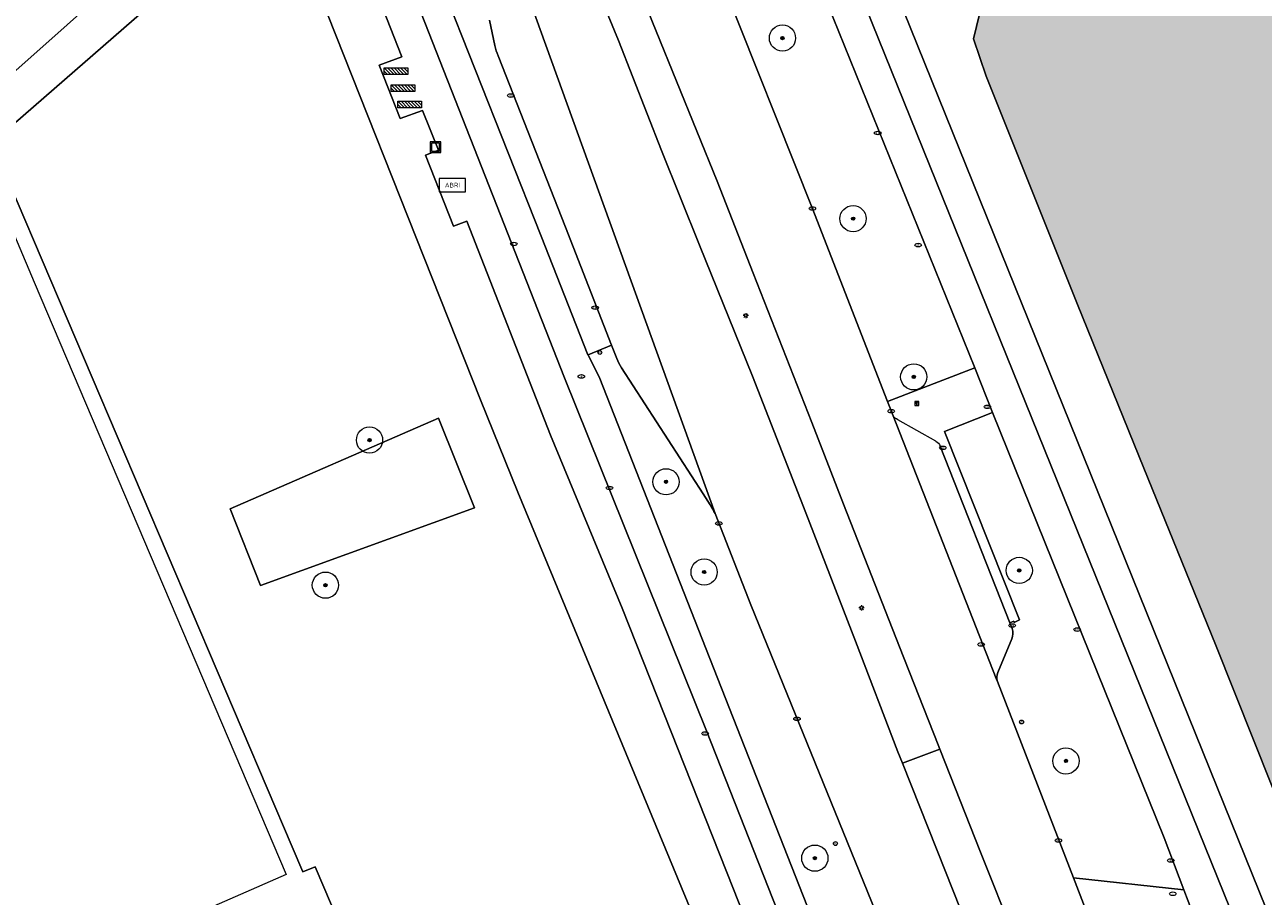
# Model space of a CAD drawing. Header units: metres. Extents: x 125349 to 128236, y 501602 to 503797.
# Tile 339 of 656: x 126323 to 126417, y 502763 to 502829. Entities that reach past the tile are written whole.
import ezdxf
from ezdxf.enums import TextEntityAlignment as Align

# ---------------------------------------------------------------- set-up
doc = ezdxf.new("R2010")
doc.units = ezdxf.units.M
doc.layers.get('0').update_dxf_attribs({"linetype": 'CONTINUOUS'})
for name, color, linetype, lineweight in [('B-WE-GK-BESCHOEIING-G', 130, 'GK-BESCHOEIING-SO', 18), ('B-WE-GR-BEPLANTING_CULTUUR_BODEMBEDEKKER-GV', 90, 'CONTINUOUS', 18), ('B-WE-GR-BEPLANTING_CULTUUR_HEESTERS-GV', 90, 'CONTINUOUS', 18), ('B-WE-GR-BOOM-S-500', 90, 'CONTINUOUS', 18), ('B-WE-GR-GROENVOORZIENING-GV', 80, 'CONTINUOUS', 18), ('B-WE-IE-MEUBILAIR-S', 7, 'CONTINUOUS', 18), ('B-WE-IE-MEUBILAIR_WEGMEUBILAIR-S', 7, 'CONTINUOUS', 18), ('B-WE-IE-MEUBILAIR_WEGMEUBILAIR_AFVALBAK-S', 7, 'CONTINUOUS', 18), ('B-WE-OG-TERREIN_BEGROEID-GV', 7, 'CONTINUOUS', 18), ('B-WE-OG-WATER-GV', 130, 'CONTINUOUS', 18), ('B-WE-VH-GESLOTENVERHARDING-GV', 10, 'CONTINUOUS', 18), ('B-WE-VH-GESLOTENVERHARDING_ASFALT-GV', 10, 'CONTINUOUS', 18), ('B-WE-VH-GESLOTENVERHARDING_BETON-GV', 10, 'CONTINUOUS', 18), ('B-WE-VH-OPENVERHARDING-GV', 90, 'CONTINUOUS', 18)]:
    doc.layers.add(name, color=color, linetype=linetype, lineweight=lineweight)
doc.layers.add('B-WE-OG-WATER-V', color=7, linetype='CONTINUOUS', lineweight=18, true_color=0xbee8ff)
doc.styles.add('NLCS-ISO', font='NLCS-ISO.ttf')
doc.linetypes.add('GK-BESCHOEIING-SO', pattern='A,18,-3,[1,NLCS.SHX,S=0.6,R=0,X=0,Y=0],-3', length=24)

# ---------------------------------------------------------------- blocks, each defined once
blk = doc.blocks.new('SIE-WEG_AFVALBAK-SO')
at = {"color": 0, "linetype": 'ByBlock', "lineweight": 18}
for points in [[(-2, -2), (2, -2), (2, 2), (-2, 2)], [(-1.5, -1.5), (1.5, -1.5), (1.5, 1.5), (-1.5, 1.5)]]:
    blk.add_lwpolyline(points, close=True, dxfattribs=at)
blk = doc.blocks.new('SIE-MEUBILAIR_BORD_INFORMATIE-SO')
h = blk.add_hatch(color=256)
h.dxf.hatch_style = 1
h.paths.add_polyline_path([(0.13, 0.2), (-0.33, 0.2), (-0.33, 0.08), (-0.13, 0.08), (-0.13, -0.65), (0.13, -0.65)])
h = blk.add_hatch(color=256)
h.dxf.hatch_style = 1
edge = h.paths.add_edge_path()
edge.add_arc((0, 0.5), 0.149, 0, 360)
for points in [[(-0.75, -0.75), (0.75, -0.75), (0.75, 0.75), (-0.75, 0.75)], [(0.13, 0.2), (-0.33, 0.2), (-0.33, 0.08), (-0.13, 0.08), (-0.13, -0.65), (0.13, -0.65)]]:
    blk.add_lwpolyline(points, close=True)
blk.add_circle((0, 0.5), 0.149)
blk = doc.blocks.new('SIE-MEUBILAIR_PAAL_HALTEPAAL-SO')
blk.add_circle((0, 0), 0.75)
at = {"style": 'NLCS-ISO'}
blk.add_text('ht', height=0.75, dxfattribs=at).set_placement((0, 0.06), align=Align.MIDDLE_CENTER)
blk = doc.blocks.new('SIE-MEUBILAIR_PAAL_LICHTMAST-SO')
for points in [[(-0.62, 0), (-1, 0)], [(-0.71, 0.71), (-0.44, 0.44)], [(0, 1), (0, 0.62)], [(0.44, 0.44), (0.71, 0.71)], [(1, 0), (0.62, 0)], [(-0.71, -0.71), (-0.44, -0.44)], [(0, -0.62), (0, -1)], [(0.44, -0.44), (0.71, -0.71)]]:
    blk.add_lwpolyline(points)
blk.add_circle((0, 0), 0.5)
blk = doc.blocks.new('SIE-MEUBILAIR_PAAL_VERKEERSBORD-SO')
blk.add_circle((0, 0), 0.75)
at = {"style": 'NLCS-ISO'}
blk.add_text('vb', height=0.75, dxfattribs=at).set_placement((0, 0.07), align=Align.MIDDLE_CENTER)
blk = doc.blocks.new('SIE-MEUBILAIR_PUT_KOLK-SO')
blk.add_ellipse((0, 0), major_axis=(1.25, 0), ratio=0.54)
at = {"style": 'NLCS-ISO'}
blk.add_text('klk', height=0.75, dxfattribs=at).set_placement((0.03, 0), align=Align.MIDDLE_CENTER)
blk = doc.blocks.new('SIE-MEUBILAIR_PUT_DRAINAGEPUT-SO')
blk.add_ellipse((0, 0), major_axis=(1.25, 0), ratio=0.54)
at = {"style": 'NLCS-ISO'}
blk.add_text('dr', height=0.75, dxfattribs=at).set_placement((0.03, 0), align=Align.MIDDLE_CENTER)
blk = doc.blocks.new('SIE-MEUBILAIR_PUT_RIOOLPUT-SO')
blk.add_ellipse((0, 0), major_axis=(1.25, 0), ratio=0.54)
at = {"style": 'NLCS-ISO'}
blk.add_text('ri', height=0.75, dxfattribs=at).set_placement((-0.04, 0.07), align=Align.MIDDLE_CENTER)
blk = doc.blocks.new('SIE-WEG_FIETSREK-SO')
for p, q in [((-4.5, 1.25), (-2, -1.25)), ((-4.5, 0), (-3.25, -1.25)), ((-3.25, 1.25), (-0.75, -1.25)), ((-2, 1.25), (0.5, -1.25)), ((-0.75, 1.25), (1.75, -1.25)), ((0.5, 1.25), (3, -1.25)), ((1.76, 1.25), (4.26, -1.25)), ((3.01, 1.25), (4.5, -0.24)), ((4.26, 1.25), (4.5, 1.01))]:
    blk.add_line(p, q)
at = {"flags": 128}
blk.add_lwpolyline([(4.51, -1.25), (-4.51, -1.25), (-4.51, 1.25), (4.51, 1.25), (4.51, -1.25)], close=True, dxfattribs=at)
blk = doc.blocks.new('SIE-WEG_ABRI-SO')
blk.add_lwpolyline([(-5, -2.5), (5, -2.5), (5, 2.5), (-5, 2.5)], close=True)
at = {"style": 'NLCS-ISO'}
blk.add_text('ABRI', height=1.8, dxfattribs=at).set_placement((0, 0), align=Align.MIDDLE_CENTER)
blk = doc.blocks.new('SGR-BOOM_01-SO')
at = {"linetype": 'ByBlock', "lineweight": 18}
h = blk.add_hatch(color=0, dxfattribs=at)
h.dxf.hatch_style = 1
edge = h.paths.add_edge_path()
edge.add_arc((0, 0), 0.25, 0, 360)
at = {"color": 0, "linetype": 'ByBlock', "lineweight": 18}
for radius in [2, 0.25]:
    blk.add_circle((0, 0), radius, dxfattribs=at)

msp = doc.modelspace()

# ---------------------------------------------------------------- hatches: boundary and pattern name
at = {"layer": 'B-WE-OG-WATER-V'}
h = msp.add_hatch(color=256, dxfattribs=at)
edge = h.paths.add_edge_path()
edge.add_line((126649.39, 502963.593), (126595.115, 502935.236))
edge.add_line((126595.115, 502935.236), (126595.377, 502934.732))
edge.add_line((126595.377, 502934.732), (126593.697, 502933.857))
edge.add_line((126593.697, 502933.857), (126593.436, 502934.359))
edge.add_line((126593.436, 502934.359), (126577.12, 502925.88))
edge.add_line((126577.12, 502925.88), (126573.638, 502924.132))
edge.add_line((126573.638, 502924.132), (126569.751, 502921.984))
edge.add_line((126569.751, 502921.984), (126569.556, 502922.387))
edge.add_line((126569.556, 502922.387), (126557.705, 502915.995))
edge.add_line((126557.705, 502915.995), (126554.586, 502914.388))
edge.add_line((126554.586, 502914.388), (126541.976, 502907.45))
edge.add_line((126541.976, 502907.45), (126542.127, 502907.165))
edge.add_line((126542.127, 502907.165), (126537.072, 502904.443))
edge.add_line((126537.072, 502904.443), (126536.303, 502904.029))
edge.add_line((126536.303, 502904.029), (126531.259, 502901.333))
edge.add_line((126531.259, 502901.333), (126529.121, 502900.2))
edge.add_line((126529.121, 502900.2), (126529.087, 502900.183))
edge.add_line((126529.087, 502900.183), (126524.55, 502897.778))
edge.add_line((126524.55, 502897.778), (126521.08, 502895.904))
edge.add_line((126521.08, 502895.904), (126516.24, 502893.289))
edge.add_line((126516.24, 502893.289), (126515.565, 502894.013))
edge.add_line((126515.565, 502894.013), (126500, 502885.729))
edge.add_line((126500, 502885.729), (126497.533, 502884.416))
edge.add_line((126497.533, 502884.416), (126488.897, 502879.832))
edge.add_line((126488.897, 502879.832), (126489.491, 502878.698))
edge.add_line((126489.491, 502878.698), (126486.48, 502877.12))
edge.add_line((126486.48, 502877.12), (126485.893, 502878.238))
edge.add_line((126485.893, 502878.238), (126479.918, 502875.067))
edge.add_arc((126481.314, 502872.767), 2.69, 121.26532, 156.50183)
edge.add_arc((126481.309, 502872.774), 2.682, 156.59264, 210.22925)
edge.add_arc((126481.322, 502872.789), 2.702, 210.34174, 261.19582)
edge.add_arc((126481.32, 502872.793), 2.705, 261.26343, 285.26011)
edge.add_line((126482.032, 502870.183), (126497.464, 502878.266))
edge.add_line((126497.464, 502878.266), (126500, 502879.591))
edge.add_line((126500, 502879.591), (126518.537, 502889.271))
edge.add_line((126518.537, 502889.271), (126525.98, 502893.158))
edge.add_line((126525.98, 502893.158), (126569.382, 502915.788))
edge.add_line((126569.382, 502915.788), (126606.348, 502935.238))
edge.add_line((126606.348, 502935.238), (126648.844, 502957.378))
edge.add_line((126648.844, 502957.378), (126700.701, 502984.917))
edge.add_line((126700.701, 502984.917), (126717.744, 502993.282))
edge.add_line((126717.744, 502993.282), (126730.68, 503000))
edge.add_line((126730.68, 503000), (126739.625, 503004.643))
edge.add_arc((126740.201, 503003.751), 1.062, 63.71937, 122.84656, ccw=False)
edge.add_arc((126740.163, 503003.771), 1.061, -1.40796, 61.39885, ccw=False)
edge.add_line((126741.224, 503003.745), (126741.664, 503000))
edge.add_line((126741.664, 503000), (126743.448, 502984.853))
edge.add_line((126743.448, 502984.853), (126743.636, 502983.701))
edge.add_line((126743.636, 502983.701), (126743.909, 502981.298))
edge.add_line((126743.909, 502981.298), (126744.536, 502970.34))
edge.add_line((126744.536, 502970.34), (126744.673, 502960.484))
edge.add_arc((126860.693, 502955.734), 116.117, 177.65547, 181.06876)
edge.add_arc((126854.276, 502956.005), 109.707, 181.27297, 184.32961)
edge.add_line((126744.882, 502947.723), (126746.743, 502930.814))
edge.add_line((126746.743, 502930.814), (126748.58, 502916.243))
edge.add_line((126748.58, 502916.243), (126750.334, 502903.223))
edge.add_line((126750.334, 502903.223), (126752.533, 502889.748))
edge.add_line((126752.533, 502889.748), (126754.076, 502871.33))
edge.add_line((126754.076, 502871.33), (126754.921, 502867.372))
edge.add_line((126754.921, 502867.372), (126755.354, 502863.348))
edge.add_line((126755.354, 502863.348), (126755.465, 502859.307))
edge.add_line((126755.465, 502859.307), (126755.346, 502855.265))
edge.add_line((126755.346, 502855.265), (126755.163, 502852.129))
edge.add_line((126755.163, 502852.129), (126754.976, 502848.993))
edge.add_arc((126731.659, 502850.414), 23.36, 341.10134, 356.51199, ccw=False)
edge.add_arc((126685.456, 502868.117), 72.828, 334.89845, 339.69851, ccw=False)
edge.add_line((126751.406, 502837.221), (126749.84, 502835.855))
edge.add_line((126749.84, 502835.855), (126747.793, 502834.252))
edge.add_line((126747.793, 502834.252), (126745.595, 502832.65))
edge.add_line((126745.595, 502832.65), (126742.999, 502830.697))
edge.add_line((126742.999, 502830.697), (126740.402, 502828.894))
edge.add_line((126740.402, 502828.894), (126738.854, 502827.841))
edge.add_line((126738.854, 502827.841), (126737.106, 502826.739))
edge.add_line((126737.106, 502826.739), (126736.624, 502826.408))
edge.add_arc((126594.642, 503064.557), 277.261, 297.92691, 300.80295, ccw=False)
edge.add_arc((126610.844, 503037.654), 245.909, 293.72887, 297.52728, ccw=False)
edge.add_line((126709.8, 502812.534), (126708.532, 502812.005))
edge.add_line((126708.532, 502812.005), (126706.933, 502811.303))
edge.add_line((126706.933, 502811.303), (126704.834, 502810.401))
edge.add_line((126704.834, 502810.401), (126701.836, 502809.197))
edge.add_line((126701.836, 502809.197), (126698.639, 502807.944))
edge.add_line((126698.639, 502807.944), (126695.041, 502806.69))
edge.add_line((126695.041, 502806.69), (126691.614, 502805.476))
edge.add_line((126691.614, 502805.476), (126656.229, 502790.887))
edge.add_line((126656.229, 502790.887), (126651.241, 502787.441))
edge.add_line((126651.241, 502787.441), (126645.232, 502786.656))
edge.add_line((126645.232, 502786.656), (126639.006, 502784.274))
edge.add_line((126639.006, 502784.274), (126621.677, 502777.212))
edge.add_line((126621.677, 502777.212), (126596.566, 502767.184))
edge.add_line((126596.566, 502767.184), (126577.774, 502758.887))
edge.add_line((126577.774, 502758.887), (126554.965, 502750))
edge.add_line((126554.965, 502750), (126511.483, 502732.739))
edge.add_line((126511.483, 502732.739), (126500, 502728.455))
edge.add_line((126500, 502728.455), (126478.568, 502720.058))
edge.add_line((126478.568, 502720.058), (126476.465, 502719.234))
edge.add_line((126476.465, 502719.234), (126457.607, 502711.584))
edge.add_line((126457.607, 502711.584), (126450.639, 502708.758))
edge.add_arc((126449.898, 502709.714), 1.209, 255.33262, 307.77093, ccw=False)
edge.add_arc((126449.839, 502709.728), 1.21, 214.15412, 258.22059, ccw=False)
edge.add_line((126448.838, 502709.049), (126438.92, 502733.475))
edge.add_line((126438.92, 502733.475), (126432.355, 502750))
edge.add_line((126432.355, 502750), (126431.699, 502751.671))
edge.add_line((126431.699, 502751.671), (126429.409, 502757.5))
edge.add_arc((126430.145, 502757.911), 0.843, 149.70852, 209.19494, ccw=False)
edge.add_arc((126430.212, 502757.878), 0.917, 108.59654, 150.01956, ccw=False)
edge.add_line((126429.919, 502758.747), (126439.647, 502762.47))
edge.add_arc((126439.237, 502764.314), 1.89, 282.54625, 335.13681)
edge.add_arc((126439.228, 502764.302), 1.892, 335.59952, 379.17683)
edge.add_line((126441.015, 502764.923), (126431.425, 502794.156))
edge.add_line((126431.425, 502794.156), (126418.037, 502834.678))
edge.add_line((126418.037, 502834.678), (126418.384, 502837.119))
edge.add_line((126418.384, 502837.119), (126458.944, 502858.588))
edge.add_line((126458.944, 502858.588), (126459.436, 502858.848))
edge.add_line((126459.436, 502858.848), (126469.118, 502863.982))
edge.add_line((126469.118, 502863.982), (126469.508, 502865))
edge.add_line((126469.508, 502865), (126469.914, 502866.061))
edge.add_line((126469.914, 502866.061), (126469.153, 502867.199))
edge.add_line((126469.153, 502867.199), (126466.971, 502868.143))
edge.add_line((126466.971, 502868.143), (126465.782, 502867.694))
edge.add_line((126465.782, 502867.694), (126451.177, 502860.036))
edge.add_line((126451.177, 502860.036), (126434.286, 502851.073))
edge.add_line((126434.286, 502851.073), (126417.572, 502842.538))
edge.add_line((126417.572, 502842.538), (126395.84, 502831.133))
edge.add_line((126395.84, 502831.133), (126395.172, 502828.411))
edge.add_line((126395.172, 502828.411), (126396.146, 502825.581))
edge.add_line((126396.146, 502825.581), (126403.121, 502808.169))
edge.add_line((126403.121, 502808.169), (126408.182, 502795.674))
edge.add_line((126408.182, 502795.674), (126413.636, 502782.226))
edge.add_line((126413.636, 502782.226), (126419.383, 502767.825))
edge.add_line((126419.383, 502767.825), (126420.021, 502766.169))
edge.add_line((126420.021, 502766.169), (126420.513, 502765.115))
edge.add_line((126420.513, 502765.115), (126426.579, 502750))
edge.add_line((126426.579, 502750), (126443.186, 502709.075))
edge.add_line((126443.186, 502709.075), (126443.386, 502709.175))
edge.add_line((126443.386, 502709.175), (126446.304, 502702.587))
edge.add_arc((126449.445, 502705.766), 4.469, 225.34388, 259.2026)
edge.add_arc((126449.384, 502705.811), 4.503, 260.07725, 303.30149)
edge.add_line((126451.856, 502702.048), (126458.782, 502705.006))
edge.add_line((126458.782, 502705.006), (126498.711, 502722.056))
edge.add_line((126498.711, 502722.056), (126500.613, 502721.661))
edge.add_line((126500.613, 502721.661), (126509.491, 502723.201))
edge.add_line((126509.491, 502723.201), (126528.673, 502730.57))
edge.add_line((126528.673, 502730.57), (126534.731, 502732.495))
edge.add_line((126534.731, 502732.495), (126570.746, 502747.463))
edge.add_line((126570.746, 502747.463), (126577.063, 502750))
edge.add_line((126577.063, 502750), (126598.871, 502758.758))
edge.add_line((126598.871, 502758.758), (126601.337, 502760.181))
edge.add_line((126601.337, 502760.181), (126627.602, 502770.497))
edge.add_line((126627.602, 502770.497), (126635.178, 502772.915))
edge.add_line((126635.178, 502772.915), (126649.403, 502779.611))
edge.add_line((126649.403, 502779.611), (126659.793, 502783.248))
edge.add_line((126659.793, 502783.248), (126667.084, 502786.919))
edge.add_line((126667.084, 502786.919), (126692.499, 502797.294))
edge.add_line((126692.499, 502797.294), (126717.012, 502807.429))
edge.add_line((126717.012, 502807.429), (126720.78, 502809.038))
edge.add_line((126720.78, 502809.038), (126720.989, 502809.093))
edge.add_line((126720.989, 502809.093), (126722.664, 502809.533))
edge.add_line((126722.664, 502809.533), (126727.555, 502811.12))
edge.add_line((126727.555, 502811.12), (126729.52, 502811.757))
edge.add_line((126729.52, 502811.757), (126735.68, 502813.626))
edge.add_line((126735.68, 502813.626), (126741.646, 502816.495))
edge.add_line((126741.646, 502816.495), (126755.536, 502822.875))
edge.add_line((126755.536, 502822.875), (126764.001, 502827.234))
edge.add_line((126764.001, 502827.234), (126766.428, 502829.037))
edge.add_line((126766.428, 502829.037), (126766.146, 502833.205))
edge.add_line((126766.146, 502833.205), (126766.029, 502834.941))
edge.add_line((126766.029, 502834.941), (126764.242, 502836.78))
edge.add_line((126764.242, 502836.78), (126763.89, 502837.142))
edge.add_line((126763.89, 502837.142), (126762.704, 502839.895))
edge.add_line((126762.704, 502839.895), (126762.703, 502842.917))
edge.add_line((126762.703, 502842.917), (126763.17, 502848.948))
edge.add_line((126763.17, 502848.948), (126763.098, 502857.986))
edge.add_line((126763.098, 502857.986), (126763.052, 502860.327))
edge.add_line((126763.052, 502860.327), (126762.737, 502864.059))
edge.add_line((126762.737, 502864.059), (126762.419, 502867.821))
edge.add_line((126762.419, 502867.821), (126762.147, 502872.857))
edge.add_line((126762.147, 502872.857), (126761.759, 502877.895))
edge.add_line((126761.759, 502877.895), (126761.3, 502881.43))
edge.add_line((126761.3, 502881.43), (126761.12, 502882.819))
edge.add_line((126761.12, 502882.819), (126759.265, 502895.207))
edge.add_line((126759.265, 502895.207), (126758.878, 502897.628))
edge.add_line((126758.878, 502897.628), (126758.238, 502902.734))
edge.add_line((126758.238, 502902.734), (126757.493, 502907.704))
edge.add_line((126757.493, 502907.704), (126756.899, 502912.476))
edge.add_line((126756.899, 502912.476), (126756.604, 502915.851))
edge.add_line((126756.604, 502915.851), (126756.108, 502920.187))
edge.add_line((126756.108, 502920.187), (126754.829, 502932.641))
edge.add_line((126754.829, 502932.641), (126754.65, 502935.2))
edge.add_line((126754.65, 502935.2), (126754.14, 502941.096))
edge.add_line((126754.14, 502941.096), (126753.786, 502945.198))
edge.add_line((126753.786, 502945.198), (126753.53, 502949.125))
edge.add_line((126753.53, 502949.125), (126753.24, 502952.603))
edge.add_line((126753.24, 502952.603), (126752.959, 502958.13))
edge.add_line((126752.959, 502958.13), (126752.664, 502962.247))
edge.add_line((126752.664, 502962.247), (126752.267, 502967.776))
edge.add_line((126752.267, 502967.776), (126751.931, 502975.238))
edge.add_line((126751.931, 502975.238), (126751.701, 502980.262))
edge.add_line((126751.701, 502980.262), (126751.554, 502982.785))
edge.add_line((126751.554, 502982.785), (126751.699, 502984.913))
edge.add_line((126751.699, 502984.913), (126751.462, 502986.116))
edge.add_line((126751.462, 502986.116), (126751.276, 502987.57))
edge.add_line((126751.276, 502987.57), (126751.037, 502990.111))
edge.add_line((126751.037, 502990.111), (126750.467, 502995.795))
edge.add_line((126750.467, 502995.795), (126750.052, 503000))
edge.add_line((126750.052, 503000), (126749.545, 503005.146))
edge.add_line((126749.545, 503005.146), (126749.391, 503007.266))
edge.add_line((126749.391, 503007.266), (126748.639, 503017.642))
edge.add_line((126748.639, 503017.642), (126748.541, 503022.648))
edge.add_line((126748.541, 503022.648), (126748.399, 503027.23))
edge.add_line((126748.399, 503027.23), (126748.273, 503035.23))
edge.add_line((126748.273, 503035.23), (126748.189, 503037.755))
edge.add_line((126748.189, 503037.755), (126748.036, 503045.244))
edge.add_line((126748.036, 503045.244), (126747.948, 503047.749))
edge.add_line((126747.948, 503047.749), (126747.872, 503048.929))
edge.add_line((126747.872, 503048.929), (126744.936, 503047.368))
edge.add_line((126744.936, 503047.368), (126743.037, 503046.359))
edge.add_line((126743.037, 503046.359), (126739.808, 503044.642))
edge.add_line((126739.808, 503044.642), (126739.914, 503042.513))
edge.add_line((126739.914, 503042.513), (126740.226, 503037.131))
edge.add_arc((126715.856, 503037.472), 24.373, 352.15024, 359.199, ccw=False)
edge.add_line((126740, 503034.143), (126737.295, 503021.652))
edge.add_line((126737.295, 503021.652), (126734.652, 503009.415))
edge.add_line((126734.652, 503009.415), (126733.689, 503007.613))
edge.add_line((126733.689, 503007.613), (126731.949, 503006.64))
edge.add_line((126731.949, 503006.64), (126726.915, 503003.827))
edge.add_line((126726.915, 503003.827), (126720.068, 503000))
edge.add_line((126720.068, 503000), (126701.023, 502990.219))
edge.add_line((126701.023, 502990.219), (126697.615, 502988.468))
edge.add_line((126697.615, 502988.468), (126666.163, 502972.315))
edge.add_line((126666.163, 502972.315), (126663.791, 502971.116))
edge.add_line((126663.791, 502971.116), (126654.973, 502966.51))
edge.add_line((126654.973, 502966.51), (126649.39, 502963.593))

# ---------------------------------------------------------------- linework, layer by layer
at = {"layer": 'B-WE-GK-BESCHOEIING-G', "flags": 128}
msp.add_lwpolyline([(126443.186, 502709.075), (126426.579, 502750), (126420.513, 502765.115), (126420.021, 502766.169), (126419.383, 502767.825), (126413.636, 502782.226), (126408.182, 502795.674), (126403.121, 502808.169), (126396.146, 502825.581), (126395.172, 502828.411), (126395.84, 502831.133), (126417.572, 502842.538), (126434.286, 502851.073), (126451.177, 502860.036), (126465.782, 502867.694), (126466.971, 502868.143), (126469.153, 502867.199), (126469.914, 502866.061), (126469.118, 502863.982), (126459.436, 502858.848), (126418.384, 502837.119), (126418.037, 502834.678), (126431.425, 502794.156), (126441.015, 502764.923)], dxfattribs=at)
at = {"layer": 'B-WE-GR-BEPLANTING_CULTUUR_BODEMBEDEKKER-GV', "flags": 128}
msp.add_lwpolyline([(126400.433, 502754.453), (126398.321, 502759.821), (126395.718, 502766.395), (126392.61, 502774.237), (126389.767, 502773.18), (126393.057, 502764.913), (126397.625, 502753.372)], close=True, dxfattribs=at)
at = {"layer": 'B-WE-GR-BEPLANTING_CULTUUR_HEESTERS-GV', "flags": 128}
for points in [[(126367.474, 502857.686), (126371.141, 502846.275), (126374.571, 502836.444), (126375.995, 502832.831), (126382.871, 502815.52), (126388.615, 502800.769), (126395.275, 502803.337), (126381.887, 502836.461), (126372.674, 502859.379), (126368.806, 502858.121)], [(126377.273, 502753.2), (126380.43, 502754.547), (126376.895, 502763.578), (126368.398, 502785.004), (126362.923, 502798.188), (126356.544, 502814.521), (126355.545, 502814.123), (126353.394, 502819.551), (126354.381, 502819.925), (126353.182, 502822.944), (126351.459, 502822.33), (126349.872, 502826.396), (126351.594, 502827.034), (126345.559, 502842.406), (126342.273, 502839.559), (126357.595, 502800.893), (126360.428, 502793.856)], [(126338.5, 502792.583), (126340.818, 502786.726), (126357.137, 502792.659), (126354.385, 502799.496)]]:
    msp.add_lwpolyline(points, close=True, dxfattribs=at)
for points in [[(126364.965, 502835.944), (126368.111, 502828.285), (126371.401, 502819.905), (126374.299, 502812.68), (126378.328, 502802.694), (126382.403, 502792.258), (126386.183, 502782.474), (126389.423, 502774.045), (126389.767, 502773.18), (126392.61, 502774.237), (126392.477, 502774.573), (126389.53, 502782.05), (126385.258, 502792.938), (126382.853, 502799.159), (126378.384, 502810.549), (126375.635, 502817.573), (126369.444, 502832.828)], [(126367.983, 502804.044), (126367.588, 502805.052), (126365.792, 502804.306)], [(126365.792, 502804.306), (126366.691, 502802.501), (126374.185, 502783.418), (126385.746, 502754.017), (126388.015, 502761.117), (126378.193, 502785.254), (126375.477, 502792.207)], [(126375.11, 502792.877), (126374.57, 502793.729), (126368.332, 502803.331)]]:
    msp.add_lwpolyline(points, dxfattribs=at)
at = {"layer": 'B-WE-GR-BEPLANTING_CULTUUR_HEESTERS-GV'}
for points in [[(126368.332, 502803.331, -0.040011), (126367.983, 502804.044)], [(126375.477, 502792.207, 0.018698), (126375.11, 502792.877)]]:
    msp.add_lwpolyline(points, format="xyb", dxfattribs=at)
at = {"layer": 'B-WE-GR-GROENVOORZIENING-GV', "flags": 128}
for points in [[(126473.406, 502863.737), (126472.96, 502864.584), (126471.978, 502863.975), (126468.087, 502871.062), (126466.693, 502871.114), (126465.437, 502870.472), (126464.898, 502871.353), (126424.918, 502850.433), (126389.511, 502831.947), (126389.341, 502831.854), (126408.345, 502784.739), (126422.384, 502750), (126430.802, 502729.17), (126431.184, 502728.265), (126440.851, 502705.788), (126444.851, 502696.489), (126450.114, 502696.665), (126451.791, 502697.447), (126450.491, 502700.54), (126459.153, 502704.072), (126458.782, 502705.006), (126451.856, 502702.048)], [(126446.304, 502702.587), (126443.386, 502709.175), (126443.186, 502709.075), (126426.579, 502750), (126420.513, 502765.115), (126420.021, 502766.169), (126419.383, 502767.825), (126413.636, 502782.226), (126408.182, 502795.674), (126403.121, 502808.169), (126396.146, 502825.581), (126395.172, 502828.411), (126395.84, 502831.133), (126417.572, 502842.538), (126434.286, 502851.073), (126451.177, 502860.036), (126465.782, 502867.694), (126466.971, 502868.143), (126469.153, 502867.199), (126469.914, 502866.061), (126469.508, 502865), (126471.977, 502863.452), (126472.639, 502862.206), (126473.04, 502862.361)], [(126411.223, 502763.525), (126409.717, 502767.491), (126396.638, 502799.93), (126392.969, 502798.477), (126398.68, 502784.111), (126398.282, 502783.905), (126398.248, 502784.01), (126397.946, 502783.883)], [(126397.946, 502783.883), (126398.12, 502783.442)], [(126398.097, 502782.655), (126397.047, 502780.091)], [(126397.006, 502779.408), (126402.798, 502764.437), (126411.223, 502763.525)]]:
    msp.add_lwpolyline(points, dxfattribs=at)
at = {"layer": 'B-WE-GR-GROENVOORZIENING-GV'}
for points in [[(126398.12, 502783.442, -0.214742), (126398.097, 502782.655)], [(126397.047, 502780.091, 0.191726), (126397.006, 502779.408)]]:
    msp.add_lwpolyline(points, format="xyb", dxfattribs=at)
at = {"layer": 'B-WE-OG-TERREIN_BEGROEID-GV', "flags": 128}
for points in [[(126377.273, 502753.2), (126360.428, 502793.856), (126357.595, 502800.893), (126342.273, 502839.559), (126334.337, 502832.681), (126320.346, 502820.473), (126343.222, 502766.798), (126344.038, 502764.898), (126344.986, 502765.269), (126351.502, 502750), (126353.645, 502744.977), (126355.367, 502743.853), (126369.773, 502750)], [(126338.5, 502792.583), (126354.385, 502799.496), (126357.137, 502792.659), (126340.818, 502786.726)]]:
    msp.add_lwpolyline(points, close=True, dxfattribs=at)
msp.add_lwpolyline([(126411.885, 502761.78), (126411.223, 502763.525), (126402.798, 502764.437), (126405.864, 502756.511)], dxfattribs=at)
at = {"layer": 'B-WE-OG-WATER-GV', "flags": 128}
msp.add_lwpolyline([(126395.84, 502831.133), (126395.172, 502828.411), (126396.146, 502825.581), (126403.121, 502808.169), (126408.182, 502795.674), (126413.636, 502782.226), (126419.383, 502767.825), (126420.021, 502766.169), (126420.513, 502765.115), (126426.579, 502750), (126443.186, 502709.075), (126443.386, 502709.175), (126446.304, 502702.587)], dxfattribs=at)
at = {"layer": 'B-WE-VH-GESLOTENVERHARDING-GV', "flags": 128}
for points in [[(126375.477, 502792.207), (126353.359, 502853.473)], [(126358.285, 502829.832), (126358.686, 502827.909)], [(126358.939, 502827.121), (126364.062, 502814.05), (126367.588, 502805.052)], [(126367.588, 502805.052), (126367.983, 502804.044)], [(126368.332, 502803.331), (126374.57, 502793.729)], [(126374.57, 502793.729), (126375.11, 502792.877)]]:
    msp.add_lwpolyline(points, dxfattribs=at)
at = {"layer": 'B-WE-VH-GESLOTENVERHARDING-GV'}
for points in [[(126358.686, 502827.909, 0.05464), (126358.939, 502827.121)], [(126367.983, 502804.044, 0.040011), (126368.332, 502803.331)], [(126375.11, 502792.877, -0.018698), (126375.477, 502792.207)]]:
    msp.add_lwpolyline(points, format="xyb", dxfattribs=at)
at = {"layer": 'B-WE-VH-GESLOTENVERHARDING_ASFALT-GV', "flags": 128}
for points in [[(126372.837, 502865.986), (126371.56, 502865.667), (126370.283, 502865.347), (126372.674, 502859.379), (126381.887, 502836.461), (126395.275, 502803.337), (126396.638, 502799.93)], [(126438.489, 502704.811), (126428.642, 502727.676), (126419.621, 502750), (126373.292, 502864.656)], [(126345.634, 502858.453), (126342.372, 502857.505), (126346.885, 502846.049), (126347.88, 502843.58), (126363.987, 502802.556), (126374.832, 502775.651), (126384.928, 502750), (126385.11, 502749.554), (126387.983, 502743.69), (126399.43, 502720.049), (126410.675, 502697.146), (126412.193, 502694.162), (126414.484, 502695.087), (126413.022, 502698.157), (126401.626, 502721.26), (126392.297, 502740.371)], [(126365.792, 502804.306), (126365.788, 502804.315), (126362.21, 502813.369), (126352.151, 502838.822), (126351.92, 502839.753), (126347.093, 502851.885), (126346.749, 502852.823), (126345.028, 502857.185)], [(126390.424, 502746.365), (126393.374, 502747.69), (126392.5, 502750), (126392.014, 502751.288), (126388.86, 502750), (126387.515, 502749.518), (126387.325, 502750), (126385.746, 502754.017), (126374.185, 502783.418), (126366.691, 502802.501), (126365.792, 502804.306)], [(126396.638, 502799.93), (126409.717, 502767.491), (126411.223, 502763.525)], [(126411.223, 502763.525), (126411.885, 502761.78)]]:
    msp.add_lwpolyline(points, dxfattribs=at)
at = {"layer": 'B-WE-VH-GESLOTENVERHARDING_BETON-GV', "flags": 128}
for points in [[(126388.615, 502800.769), (126382.871, 502815.52), (126375.995, 502832.831), (126374.571, 502836.444), (126371.141, 502846.275), (126367.474, 502857.686), (126365.821, 502863.123), (126365.748, 502863.567), (126365.641, 502864.999), (126365.68, 502866.434), (126365.86, 502867.823), (126365.861, 502867.835), (126365.862, 502867.846), (126365.864, 502867.858), (126365.948, 502868.379)], [(126351.386, 502860.126), (126353.359, 502853.473), (126375.477, 502792.207)], [(126418.394, 502704.595), (126409.634, 502724.133), (126408.785, 502726.026), (126401.335, 502744.013), (126399.422, 502748.76), (126398.97, 502749.809), (126398.891, 502750), (126397.625, 502753.372), (126393.057, 502764.913), (126389.767, 502773.18), (126389.423, 502774.045), (126386.183, 502782.474), (126382.403, 502792.258), (126378.328, 502802.694), (126374.299, 502812.68), (126371.401, 502819.905), (126368.111, 502828.285), (126364.965, 502835.944)], [(126369.444, 502832.828), (126375.635, 502817.573), (126378.384, 502810.549), (126382.853, 502799.159), (126385.258, 502792.938), (126389.53, 502782.05), (126392.477, 502774.573), (126392.61, 502774.237), (126395.718, 502766.395), (126398.321, 502759.821), (126400.433, 502754.453), (126401.762, 502750.885), (126402.092, 502750), (126402.17, 502749.819), (126404.083, 502745.122), (126411.938, 502725.286), (126416.166, 502715.093), (126422.303, 502701.555)], [(126419.043, 502723.757), (126413.355, 502737.697), (126409.733, 502747.02), (126409.628, 502747.291), (126408.544, 502750), (126407.292, 502752.899), (126405.864, 502756.511), (126402.798, 502764.437), (126397.006, 502779.408), (126396.914, 502779.645), (126389.058, 502799.665), (126388.615, 502800.769)], [(126375.477, 502792.207), (126378.193, 502785.254), (126388.015, 502761.117), (126392.014, 502751.288), (126392.5, 502750), (126393.374, 502747.69), (126395.59, 502741.844), (126403.843, 502722.709), (126412.749, 502702.376), (126414.609, 502698.629), (126415.976, 502695.69), (126421.554, 502697.942)]]:
    msp.add_lwpolyline(points, dxfattribs=at)
at = {"layer": 'B-WE-VH-OPENVERHARDING-GV', "flags": 128}
for points in [[(126373.292, 502864.656), (126419.621, 502750), (126428.642, 502727.676), (126438.489, 502704.811), (126440.846, 502705.786), (126440.851, 502705.788), (126431.184, 502728.265), (126430.802, 502729.17), (126422.384, 502750), (126408.345, 502784.739), (126389.341, 502831.854), (126388.852, 502833.072), (126388.371, 502834.276)], [(126385.11, 502749.554), (126384.928, 502750), (126374.832, 502775.651), (126363.987, 502802.556), (126347.88, 502843.58), (126346.885, 502846.049), (126342.372, 502857.505), (126339.886, 502856.782), (126344.331, 502845.567)], [(126345.028, 502857.185), (126346.749, 502852.823), (126347.093, 502851.885), (126351.92, 502839.753), (126352.151, 502838.822), (126362.21, 502813.369), (126365.788, 502804.315), (126365.792, 502804.306), (126367.588, 502805.052), (126364.062, 502814.05)], [(126344.331, 502845.567), (126345.559, 502842.406), (126351.594, 502827.034), (126349.872, 502826.396), (126351.459, 502822.33), (126353.182, 502822.944), (126354.381, 502819.925), (126353.394, 502819.551), (126355.545, 502814.123), (126356.544, 502814.521), (126362.923, 502798.188), (126368.398, 502785.004), (126376.895, 502763.578), (126380.43, 502754.547), (126381.045, 502752.572), (126382.027, 502750)], [(126294.808, 502718.92), (126333.986, 502735.592), (126337.625, 502727.019), (126338.898, 502727.539), (126335.291, 502736.06), (126351.902, 502743.228), (126353.014, 502740.695), (126374.975, 502750), (126381.045, 502752.572), (126380.43, 502754.547), (126377.273, 502753.2), (126369.773, 502750), (126355.367, 502743.853), (126353.645, 502744.977), (126351.502, 502750), (126344.986, 502765.269), (126344.038, 502764.898), (126343.222, 502766.798), (126320.346, 502820.473), (126334.337, 502832.681)], [(126330.441, 502833.409), (126317.305, 502821.696)], [(126358.686, 502827.909), (126358.285, 502829.832)], [(126364.062, 502814.05), (126358.939, 502827.121)], [(126319.435, 502819.58), (126323.57, 502809.857), (126342.784, 502764.682), (126335.396, 502761.465), (126335.117, 502762.057), (126325.398, 502757.987), (126325.867, 502755.367), (126324.722, 502754.998), (126323.553, 502754.621), (126325.588, 502750), (126326.431, 502748.087), (126326.548, 502748.149), (126327.428, 502746.121), (126327.505, 502745.944), (126328.278, 502746.351), (126332.654, 502736.375), (126330.686, 502735.542), (126307.983, 502725.932)], [(126392.641, 502797.358), (126397.946, 502783.883), (126398.248, 502784.01), (126398.282, 502783.905), (126398.68, 502784.111), (126392.969, 502798.477), (126396.638, 502799.93), (126395.275, 502803.337), (126388.615, 502800.769)], [(126388.615, 502800.769), (126389.058, 502799.665)], [(126389.058, 502799.665), (126396.914, 502779.645), (126397.006, 502779.408)], [(126392.302, 502797.724), (126389.417, 502799.37)], [(126397.946, 502783.883), (126392.641, 502797.358)], [(126398.12, 502783.442), (126397.946, 502783.883)], [(126397.047, 502780.091), (126398.097, 502782.655)]]:
    msp.add_lwpolyline(points, dxfattribs=at)
at = {"layer": 'B-WE-VH-OPENVERHARDING-GV'}
for points in [[(126358.939, 502827.121, -0.05464), (126358.686, 502827.909)], [(126389.417, 502799.37, -0.107204), (126389.058, 502799.665)], [(126392.302, 502797.724, -0.194313), (126392.641, 502797.358)], [(126398.097, 502782.655, 0.214742), (126398.12, 502783.442)], [(126397.006, 502779.408, -0.191726), (126397.047, 502780.091)]]:
    msp.add_lwpolyline(points, format="xyb", dxfattribs=at)

# ---------------------------------------------------------------- block references
at = {"layer": 'B-WE-GR-BOOM-S-500', "xscale": 0.5, "yscale": 0.5, "zscale": 0.5}
for p in [(126380.618, 502828.478), (126385.999, 502814.704), (126390.628, 502802.639), (126349.131, 502797.82), (126371.738, 502794.636), (126374.644, 502787.755), (126398.668, 502787.877), (126345.771, 502786.752), (126402.233, 502773.348), (126383.084, 502765.934)]:
    msp.add_blockref('SGR-BOOM_01-SO', p, dxfattribs=at)
at = {"layer": 'B-WE-IE-MEUBILAIR-S', "xscale": 0.2, "yscale": 0.2, "zscale": 0.2}
for name, p in [('SIE-MEUBILAIR_PUT_KOLK-SO', (126359.909, 502824.089)), ('SIE-MEUBILAIR_PUT_KOLK-SO', (126387.876, 502821.236)), ('SIE-MEUBILAIR_PUT_KOLK-SO', (126382.896, 502815.476)), ('SIE-MEUBILAIR_PUT_KOLK-SO', (126360.131, 502812.773)), ('SIE-MEUBILAIR_PUT_RIOOLPUT-SO', (126390.97, 502812.689)), ('SIE-MEUBILAIR_PUT_KOLK-SO', (126366.328, 502807.915)), ('SIE-MEUBILAIR_PAAL_LICHTMAST-SO', (126377.816, 502807.306)), ('SIE-MEUBILAIR_PAAL_HALTEPAAL-SO', (126366.691, 502804.495)), ('SIE-MEUBILAIR_PUT_DRAINAGEPUT-SO', (126365.282, 502802.671)), ('SIE-MEUBILAIR_BORD_INFORMATIE-SO', (126390.859, 502800.616)), ('SIE-MEUBILAIR_PUT_KOLK-SO', (126396.241, 502800.357)), ('SIE-MEUBILAIR_PUT_KOLK-SO', (126388.91, 502800.019)), ('SIE-MEUBILAIR_PUT_KOLK-SO', (126392.851, 502797.222)), ('SIE-MEUBILAIR_PUT_KOLK-SO', (126367.433, 502794.165)), ('SIE-MEUBILAIR_PUT_KOLK-SO', (126375.766, 502791.464)), ('SIE-MEUBILAIR_PAAL_LICHTMAST-SO', (126386.645, 502785.022)), ('SIE-MEUBILAIR_PUT_KOLK-SO', (126398.136, 502783.681)), ('SIE-MEUBILAIR_PUT_KOLK-SO', (126403.082, 502783.363)), ('SIE-MEUBILAIR_PUT_KOLK-SO', (126395.77, 502782.234)), ('SIE-MEUBILAIR_PUT_KOLK-SO', (126381.725, 502776.557)), ('SIE-MEUBILAIR_PAAL_VERKEERSBORD-SO', (126398.846, 502776.32)), ('SIE-MEUBILAIR_PUT_KOLK-SO', (126374.722, 502775.445)), ('SIE-MEUBILAIR_PUT_KOLK-SO', (126401.654, 502767.287)), ('SIE-MEUBILAIR_PAAL_VERKEERSBORD-SO', (126384.657, 502767.05)), ('SIE-MEUBILAIR_PUT_KOLK-SO', (126410.234, 502765.758)), ('SIE-MEUBILAIR_PUT_RIOOLPUT-SO', (126410.38, 502763.22))]:
    msp.add_blockref(name, p, dxfattribs=at)
at = {"layer": 'B-WE-IE-MEUBILAIR_WEGMEUBILAIR-S', "xscale": 0.2, "yscale": 0.2, "zscale": 0.2}
for name, p in [('SIE-WEG_FIETSREK-SO', (126351.15, 502825.949)), ('SIE-WEG_FIETSREK-SO', (126351.686, 502824.646)), ('SIE-WEG_FIETSREK-SO', (126352.187, 502823.406)), ('SIE-WEG_ABRI-SO', (126355.453, 502817.259))]:
    msp.add_blockref(name, p, dxfattribs=at)
at = {"layer": 'B-WE-IE-MEUBILAIR_WEGMEUBILAIR_AFVALBAK-S', "xscale": 0.2, "yscale": 0.2, "zscale": 0.2}
msp.add_blockref('SIE-WEG_AFVALBAK-SO', (126354.166, 502820.151), dxfattribs=at)

doc.saveas('drawing.dxf')
